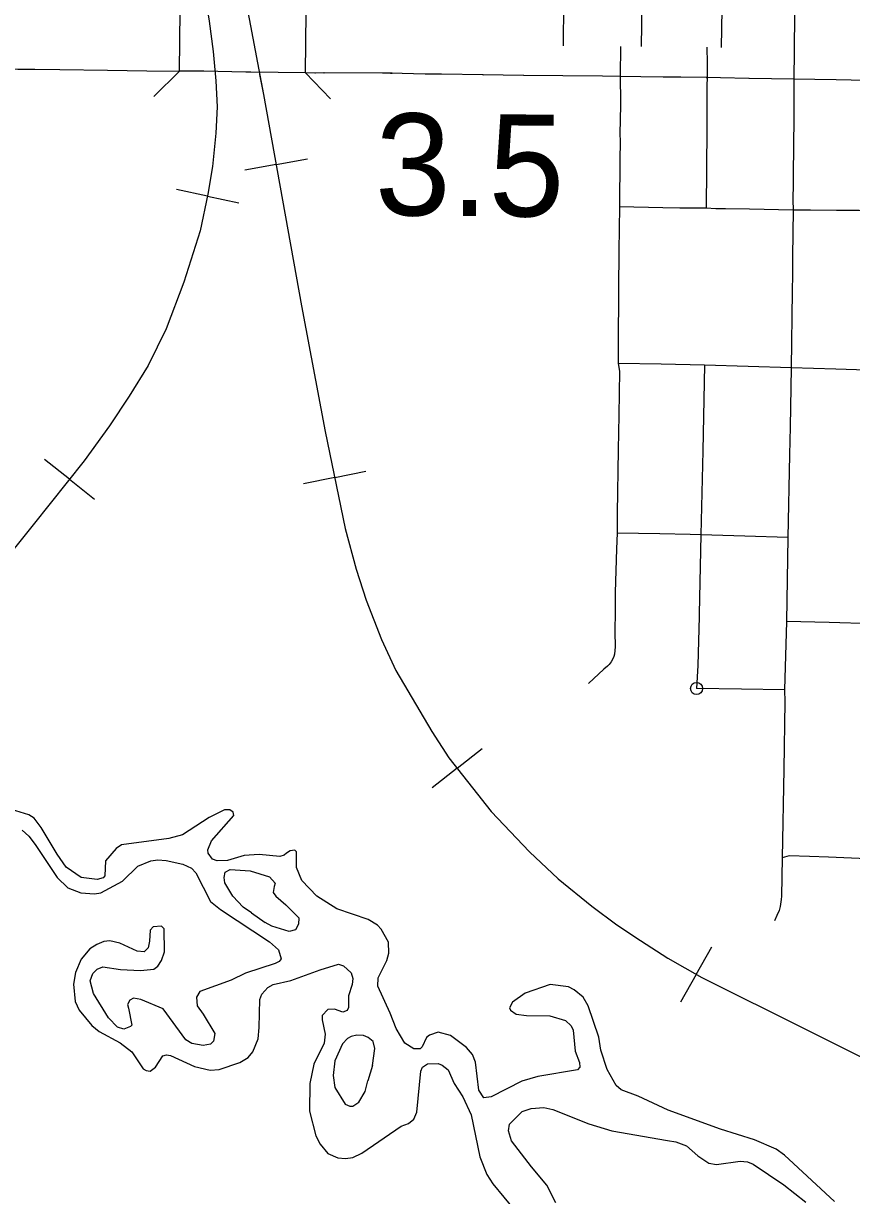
# Model space of a CAD drawing. Extents: x -19 to 366, y -4 to 359.
# Drawn here: x 153.368 to 154.018, y 188.959 to 189.879 of the extents above; entities that cross this region are included whole.
import ezdxf

# ---------------------------------------------------------------- set-up
doc = ezdxf.new("R2010")
doc.units = 0
for name, color, linetype in [('R_Draft', 7, 'Continuous'), ('R_Striping', 7, 'Continuous'), ('R_Temp Easement', 7, 'Continuous'), ('R_Vert Alg', 7, 'Continuous'), ('R_Water Annot', 7, 'Continuous'), ('Sheet Fence', 7, 'Continuous'), ('T_Vehicle Path Lt Minor', 7, 'Continuous')]:
    doc.layers.add(name, color=color, linetype=linetype)

msp = doc.modelspace()

# ---------------------------------------------------------------- linework, layer by layer
at = {"layer": 'R_Draft'}
for p, q in [((153.49013, 189.84161), (153.49059, 189.88896)), ((153.58893, 189.84014), (153.58958, 189.88749)), ((153.59674, 189.84004), (153.59622, 189.84004)), ((153.60368, 189.8401), (153.59674, 189.84004)), ((153.64955, 189.8398), (153.60334, 189.8401)), ((153.60334, 189.8401), (153.60368, 189.8401)), ((153.65022, 189.83981), (153.64955, 189.8398)), ((153.65708, 189.83996), (153.65022, 189.83981)), ((153.68286, 189.83916), (153.65587, 189.83996)), ((153.65587, 189.83996), (153.65708, 189.83996)), ((153.68346, 189.83915), (153.68286, 189.83916)), ((153.69589, 189.83909), (153.68346, 189.83915)), ((153.72844, 189.83863), (153.69567, 189.8391)), ((153.69567, 189.8391), (153.69589, 189.83909)), ((153.76014, 189.83806), (153.72834, 189.83863)), ((153.72834, 189.83863), (153.72844, 189.83863)), ((153.76037, 189.83806), (153.76014, 189.83806)), ((153.79107, 189.8378), (153.76037, 189.83806)), ((153.82225, 189.83745), (153.791, 189.8378)), ((153.791, 189.8378), (153.79107, 189.8378)), ((153.83602, 189.83724), (153.82216, 189.83745)), ((153.82216, 189.83745), (153.82225, 189.83745)), ((153.83617, 189.83723), (153.83602, 189.83724)), ((153.85235, 189.83709), (153.83617, 189.83723)), ((153.86992, 189.83686), (153.85225, 189.83709)), ((153.85225, 189.83709), (153.85235, 189.83709)), ((153.87008, 189.83686), (153.86992, 189.83686)), ((153.88373, 189.83677), (153.87008, 189.83686)), ((153.90401, 189.83656), (153.88364, 189.83677)), ((153.88364, 189.83677), (153.88373, 189.83677)), ((153.91487, 189.8363), (153.90371, 189.83656)), ((153.90371, 189.83656), (153.90401, 189.83656)), ((153.93717, 189.83574), (153.91482, 189.8363)), ((153.91482, 189.8363), (153.91487, 189.8363)), ((153.93748, 189.83573), (153.93717, 189.83574)), ((153.97247, 189.8353), (153.93748, 189.83573)), ((154.00574, 189.83459), (153.97225, 189.83531)), ((153.97225, 189.83531), (153.97247, 189.8353)), ((154.00574, 189.83459), (154.00574, 189.83459))]:
    msp.add_line(p, q, dxfattribs=at)
for points in [[(153.28681, 189.84442), (153.30846, 189.84373), (153.33257, 189.84335), (153.34946, 189.84334), (153.36318, 189.84305), (153.37645, 189.84293), (153.39621, 189.84276), (153.43342, 189.84216)], [(153.43358, 189.84215), (153.46443, 189.84186), (153.49013, 189.84161)], [(153.58893, 189.84014), (153.54596, 189.84074), (153.54406, 189.84077), (153.54216, 189.84081), (153.50928, 189.84143), (153.49013, 189.84161)], [(153.59622, 189.84004), (153.58893, 189.84014)], [(154.04129, 189.83419), (154.0293, 189.83408), (154.00574, 189.83459)]]:
    msp.add_lwpolyline(points, dxfattribs=at)
at = {"layer": 'R_Striping'}
for points in [[(153.85402, 189.94975), (153.85375, 189.92242), (153.85309, 189.89475), (153.85256, 189.86076)], [(153.917, 189.9498), (153.91542, 189.85997)], [(153.97952, 189.95044), (153.97977, 189.93903), (153.97968, 189.93658), (153.97941, 189.9344), (153.97891, 189.93226), (153.97838, 189.93079), (153.97602, 189.926), (153.97458, 189.92252), (153.97393, 189.91987), (153.97358, 189.917), (153.97302, 189.90028), (153.97293, 189.87955), (153.9726, 189.8645), (153.97276, 189.85898)], [(153.79188, 189.92052), (153.79201, 189.91116), (153.79168, 189.88435), (153.79132, 189.87183), (153.79127, 189.86147)], [(153.83638, 189.86091), (153.83619, 189.83792), (153.83626, 189.81669), (153.83619, 189.80164), (153.83582, 189.79422)], [(153.90426, 189.86023), (153.90446, 189.84773), (153.90422, 189.81872), (153.90408, 189.79625), (153.90367, 189.734)], [(153.97276, 189.85898), (153.97243, 189.83353), (153.97234, 189.79709), (153.97211, 189.79049), (153.97208, 189.78972), (153.97187, 189.7533), (153.97166, 189.74053), (153.97188, 189.73242)], [(153.83582, 189.79422), (153.83596, 189.78462), (153.83577, 189.7735), (153.83564, 189.73503)], [(153.83564, 189.73503), (153.83511, 189.70048)], [(153.86954, 189.73418), (153.83564, 189.73503)], [(153.88298, 189.73383), (153.86954, 189.73418)], [(153.90367, 189.734), (153.88298, 189.73383)], [(153.91129, 189.7333), (153.90367, 189.734)], [(153.93756, 189.73312), (153.91884, 189.73352), (153.91129, 189.7333)], [(153.97188, 189.73242), (153.93756, 189.73312)], [(153.97188, 189.73242), (153.97138, 189.69598), (153.97135, 189.68199), (153.97116, 189.66868), (153.97023, 189.60862)], [(154.00587, 189.73211), (153.98564, 189.7325), (153.97188, 189.73242)], [(154.03969, 189.73146), (154.02366, 189.73203), (154.00587, 189.73211)], [(153.83511, 189.70048), (153.83483, 189.67024), (153.83442, 189.62613), (153.83463, 189.61205)], [(153.83463, 189.61205), (153.83562, 189.6059), (153.83511, 189.57151), (153.83445, 189.54431)], [(153.86816, 189.61147), (153.83463, 189.61205)], [(153.90236, 189.6107), (153.86816, 189.61147)], [(153.90236, 189.6107), (153.90089, 189.54342)], [(153.93671, 189.60965), (153.90236, 189.6107)], [(153.97023, 189.60862), (153.93671, 189.60965)], [(153.97023, 189.60862), (153.96955, 189.56235), (153.96907, 189.54038), (153.96762, 189.47542)], [(154.00536, 189.60751), (153.97023, 189.60862)], [(154.03791, 189.60647), (154.00536, 189.60751)], [(153.83445, 189.54431), (153.83381, 189.4944), (153.83378, 189.47881)], [(153.90089, 189.54342), (153.89933, 189.47743)], [(153.83378, 189.47881), (153.83327, 189.46664), (153.83221, 189.43227), (153.83223, 189.4247), (153.83222, 189.41764), (153.83197, 189.4015), (153.83206, 189.38972), (153.83155, 189.38384), (153.83118, 189.3821), (153.83041, 189.38022), (153.82896, 189.3779), (153.82741, 189.37583), (153.82608, 189.37444), (153.82317, 189.37194), (153.8112, 189.36083)], [(153.86717, 189.47838), (153.83378, 189.47881)], [(153.89933, 189.47743), (153.89105, 189.47789), (153.86717, 189.47838)], [(153.89933, 189.47743), (153.89808, 189.41563), (153.89802, 189.41349), (153.89704, 189.37494), (153.89607, 189.35687)], [(153.93392, 189.47641), (153.89933, 189.47743)], [(153.96762, 189.47542), (153.93392, 189.47641)], [(153.96762, 189.47542), (153.9667, 189.40958)], [(153.9667, 189.40958), (153.96499, 189.35583)], [(154.00024, 189.40864), (153.9667, 189.40958)], [(154.03385, 189.40771), (154.00024, 189.40864)], [(153.9314, 189.35634), (153.89607, 189.35687)], [(153.96499, 189.35583), (153.9314, 189.35634)], [(153.96499, 189.35583), (153.96532, 189.34652), (153.96458, 189.2936), (153.96318, 189.22385)], [(153.96318, 189.22385), (153.96268, 189.19394), (153.9624, 189.19134), (153.96159, 189.18589), (153.96086, 189.18275), (153.95921, 189.17863), (153.95718, 189.17441)], [(154.02969, 189.22309), (153.99975, 189.22451), (153.98482, 189.22508), (153.96868, 189.22545), (153.9652, 189.22458), (153.96318, 189.22385)]]:
    msp.add_lwpolyline(points, dxfattribs=at)
msp.add_circle((153.89607, 189.35687), 0.00473, dxfattribs=at)
at = {"layer": 'R_Temp Easement'}
for points in [[(153.57404, 189.22768), (153.57218, 189.22593), (153.56879, 189.22491), (153.55265, 189.22667), (153.54091, 189.22586), (153.52773, 189.22179), (153.51958, 189.22162), (153.51596, 189.22288), (153.51265, 189.22756), (153.51222, 189.23021), (153.51512, 189.2373), (153.53276, 189.25722), (153.53214, 189.25987), (153.52946, 189.26152), (153.52548, 189.26163), (153.51327, 189.25568), (153.4923, 189.24196), (153.48174, 189.23908), (153.4445, 189.23414), (153.44039, 189.23121), (153.43204, 189.22173), (153.4315, 189.20994), (153.43001, 189.20839), (153.4253, 189.20697), (153.41276, 189.20861), (153.40105, 189.21673), (153.39405, 189.22684), (153.38134, 189.24785), (153.3759, 189.25515), (153.37188, 189.25773), (153.35815, 189.262)], [(153.3666, 189.24565), (153.3718, 189.24101), (153.37666, 189.23446), (153.39401, 189.20842), (153.4023, 189.20042), (153.41261, 189.19645), (153.42323, 189.19572), (153.42833, 189.19658), (153.44522, 189.20567), (153.45732, 189.21731), (153.46747, 189.2217), (153.47314, 189.22238), (153.47959, 189.22194), (153.49272, 189.21898), (153.49941, 189.21589), (153.50289, 189.21217), (153.51448, 189.1898), (153.52218, 189.18331), (153.56073, 189.15808), (153.56786, 189.15177), (153.56988, 189.14478), (153.56822, 189.14266), (153.56521, 189.14107), (153.54186, 189.13338), (153.53059, 189.12802), (153.50612, 189.11897), (153.50336, 189.11455), (153.50405, 189.10791), (153.50853, 189.10136), (153.5179, 189.08616), (153.51669, 189.08006), (153.51446, 189.07774), (153.5086, 189.07667), (153.49967, 189.07819), (153.49507, 189.08114), (153.47719, 189.10546), (153.45962, 189.11289), (153.45392, 189.11372), (153.45111, 189.11215), (153.44927, 189.10888), (153.45008, 189.10605), (153.4526, 189.09261)], [(153.75007, 189.1044), (153.75448, 189.10126), (153.76246, 189.10029), (153.78085, 189.0999), (153.79304, 189.09636), (153.79767, 189.09208), (153.79924, 189.08869), (153.80087, 189.0722), (153.80407, 189.06334), (153.80452, 189.05955), (153.80266, 189.05761), (153.77149, 189.05242), (153.75886, 189.04855), (153.73483, 189.03647), (153.72897, 189.03559), (153.72507, 189.04159), (153.7224, 189.06357), (153.72001, 189.0696), (153.71536, 189.0752), (153.70287, 189.08463), (153.69316, 189.08709), (153.68638, 189.08486), (153.68395, 189.08292), (153.68068, 189.07563), (153.679, 189.07408), (153.67408, 189.07398), (153.66698, 189.07839), (153.66014, 189.09003), (153.65537, 189.10208), (153.64569, 189.12335), (153.64614, 189.12982), (153.6529, 189.14344), (153.6545, 189.14917), (153.65415, 189.15771), (153.64847, 189.16785), (153.64557, 189.17121), (153.6381, 189.17543), (153.6135, 189.18385), (153.59797, 189.19379), (153.58618, 189.20627), (153.58202, 189.21625), (153.58198, 189.2286), (153.58063, 189.2299), (153.57685, 189.22944), (153.57404, 189.22768)], [(153.54667, 189.18077), (153.53996, 189.18519), (153.53184, 189.19376), (153.52558, 189.20427), (153.52513, 189.20844), (153.526, 189.21264), (153.52994, 189.21481), (153.54549, 189.2138), (153.56074, 189.20917), (153.56519, 189.20413), (153.56429, 189.20146), (153.56362, 189.19688), (153.56576, 189.19389), (153.57346, 189.18702), (153.58369, 189.17697), (153.5836, 189.17184), (153.58121, 189.16742), (153.57612, 189.16618), (153.56259, 189.17027), (153.55723, 189.1732)], [(153.54667, 189.18077), (153.55723, 189.1732)], [(153.4526, 189.09261), (153.45168, 189.09146), (153.44622, 189.08944), (153.44145, 189.09106), (153.43431, 189.09832), (153.42259, 189.11745), (153.41994, 189.12746), (153.42211, 189.13321), (153.42546, 189.1365), (153.42997, 189.13831), (153.44384, 189.13631), (153.45939, 189.13549), (153.46979, 189.13665), (153.47297, 189.13881), (153.47592, 189.14342), (153.47826, 189.15012), (153.47793, 189.16816), (153.476, 189.17021), (153.46937, 189.16969), (153.46696, 189.16717), (153.46655, 189.15862), (153.46551, 189.15328), (153.46234, 189.15017), (153.45684, 189.15063), (153.44327, 189.157), (153.43547, 189.15874), (153.43055, 189.15826), (153.4251, 189.15606), (153.41967, 189.15253), (153.4128, 189.14441), (153.40845, 189.13388), (153.40691, 189.12473), (153.40811, 189.11108), (153.41127, 189.10449), (153.42134, 189.09235), (153.42692, 189.08772), (153.44357, 189.07875), (153.45261, 189.07172), (153.46157, 189.05842), (153.46387, 189.05695), (153.4671, 189.05663), (153.47121, 189.05976), (153.47692, 189.06842), (153.47975, 189.06943), (153.48298, 189.06873), (153.5019, 189.06019), (153.51407, 189.0574), (153.52108, 189.05793), (153.53746, 189.06339), (153.54402, 189.06732), (153.54773, 189.07158), (153.55171, 189.08192), (153.55269, 189.09067), (153.55304, 189.11271), (153.55467, 189.11693), (153.5595, 189.12215)], [(153.5595, 189.12215), (153.56362, 189.12452), (153.5774, 189.12765), (153.60055, 189.1361), (153.61487, 189.14038), (153.61887, 189.13913), (153.62485, 189.13375), (153.62607, 189.12921), (153.62577, 189.12446), (153.62272, 189.11566), (153.62288, 189.10655), (153.62179, 189.10406), (153.61821, 189.10284), (153.61173, 189.10518), (153.60643, 189.10488), (153.60216, 189.10023), (153.60203, 189.09681), (153.60451, 189.08547), (153.60369, 189.07861), (153.59566, 189.06211), (153.59234, 189.04685), (153.59217, 189.025), (153.59707, 189.00573), (153.60042, 188.99915), (153.60642, 188.99187), (153.61426, 188.98842), (153.62052, 188.98798), (153.62619, 188.98885), (153.63313, 188.99222), (153.6642, 189.01337), (153.66985, 189.01539), (153.67395, 189.01889), (153.67631, 189.02445), (153.67951, 189.05661), (153.68078, 189.05968), (153.68471, 189.06223), (153.69323, 189.06259), (153.69629, 189.06132), (153.70091, 189.05743), (153.70584, 189.04671), (153.71247, 189.03639), (153.71899, 189.02228), (153.72585, 188.98918), (153.73141, 188.97543), (153.73609, 188.96812), (153.75334, 188.94701)], [(154.00428, 188.95424), (153.96514, 188.99066), (153.95861, 188.99528), (153.94161, 189.00272), (153.91474, 189.0111), (153.87373, 189.02583), (153.85022, 189.03675), (153.83686, 189.04198), (153.83282, 189.04532), (153.82577, 189.0579), (153.82094, 189.07299), (153.81943, 189.08322), (153.81102, 189.10774), (153.80691, 189.11468), (153.79999, 189.12043), (153.79559, 189.12262), (153.78115, 189.12441), (153.76138, 189.11774), (153.75147, 189.1107), (153.74928, 189.10629), (153.75007, 189.1044)], [(153.64153, 189.06096), (153.64337, 189.0743), (153.64213, 189.07978), (153.63829, 189.08293), (153.63466, 189.08438), (153.62935, 189.08465), (153.62482, 189.08379), (153.622, 189.08222), (153.6181, 189.07796), (153.61191, 189.06454), (153.6106, 189.05311), (153.6121, 189.04365), (153.62011, 189.0307), (153.62374, 189.02907), (153.6262, 189.02912), (153.63088, 189.03225), (153.63585, 189.04052), (153.63797, 189.04892)], [(153.64153, 189.06096), (153.63797, 189.04892)], [(153.78563, 188.95318), (153.77856, 188.9669), (153.76635, 188.98128), (153.75082, 189.00185), (153.7484, 189.00978), (153.74906, 189.01492), (153.75911, 189.02481), (153.76608, 189.02724), (153.77611, 189.02801), (153.78315, 189.02645), (153.8114, 189.01506), (153.8295, 189.00954), (153.87322, 189.00208)], [(153.87322, 189.00208), (153.87968, 189.00107), (153.88827, 188.99802), (153.89713, 188.99003), (153.90576, 188.98432), (153.91184, 188.98331), (153.93018, 188.98577), (153.93606, 188.98532), (153.94064, 188.98351), (153.96462, 188.96729), (153.98193, 188.95378)]]:
    msp.add_lwpolyline(points, dxfattribs=at)
at = {"layer": 'R_Vert Alg'}
for points in [[(153.49013, 189.84161), (153.46985, 189.82172)], [(153.60873, 189.81978), (153.58893, 189.84014)]]:
    msp.add_lwpolyline(points, dxfattribs=at)
at = {"layer": 'R_Water Annot'}
for p, q in [((153.56584, 189.7682), (153.59044, 189.77266)), ((153.56584, 189.7682), (153.54124, 189.76374)), ((153.51209, 189.74337), (153.48765, 189.74863)), ((153.51209, 189.74337), (153.53653, 189.7381)), ((153.40368, 189.52119), (153.38412, 189.53676)), ((153.40368, 189.52119), (153.42324, 189.50562)), ((153.61195, 189.5225), (153.58747, 189.51744)), ((153.61195, 189.5225), (153.63643, 189.52756)), ((153.708, 189.29435), (153.72765, 189.3098)), ((153.708, 189.29435), (153.68835, 189.2789)), ((153.89583, 189.13243), (153.90819, 189.15416)), ((153.89583, 189.13243), (153.88347, 189.1107))]:
    msp.add_line(p, q, dxfattribs=at)
for points in [[(153.41293, 190.48425), (153.4372, 190.3515), (153.4788, 190.09116), (153.51331, 189.88085), (153.51641, 189.85694), (153.51862, 189.83392), (153.51951, 189.81355), (153.51862, 189.79274), (153.51597, 189.76662), (153.51243, 189.74492), (153.50623, 189.71615), (153.4934, 189.67586), (153.47968, 189.63911), (153.46552, 189.61033), (153.45048, 189.58642), (153.43499, 189.56295), (153.41508, 189.5355), (153.37525, 189.48547), (153.31773, 189.41419)], [(153.52612, 189.98099), (153.55589, 189.82304), (153.58595, 189.65723), (153.60449, 189.55858), (153.62022, 189.48251), (153.62882, 189.45044), (153.63668, 189.42627), (153.64876, 189.39536), (153.66, 189.37091), (153.68809, 189.32313), (153.70157, 189.30253), (153.73472, 189.26037), (153.76477, 189.22862), (153.78752, 189.20754), (153.81392, 189.1859), (153.83359, 189.17128), (153.85212, 189.1592), (153.87347, 189.14515), (153.90015, 189.12997), (153.98273, 189.08894), (154.2021, 188.97962)], [(153.51807, 189.83966), (153.51862, 189.83392), (153.51951, 189.81355), (153.51862, 189.79274), (153.51597, 189.76662), (153.51243, 189.74492), (153.50623, 189.71615), (153.4934, 189.67586), (153.47968, 189.63911), (153.46552, 189.61033), (153.45048, 189.58642), (153.43499, 189.56295), (153.41508, 189.5355), (153.37525, 189.48547), (153.31773, 189.41419), (153.18542, 189.25568), (153.00576, 189.03519), (152.90044, 188.90546), (152.81371, 188.80053), (152.65087, 188.60262), (152.46015, 188.36973), (152.26545, 188.13241)], [(153.55289, 189.83896), (153.55589, 189.82304), (153.58595, 189.65723), (153.60449, 189.55858), (153.62022, 189.48251), (153.62882, 189.45044), (153.63668, 189.42627), (153.64876, 189.39536), (153.66, 189.37091), (153.68809, 189.32313), (153.70157, 189.30253), (153.73472, 189.26037), (153.76477, 189.22862), (153.78752, 189.20754), (153.81392, 189.1859), (153.83359, 189.17128), (153.85212, 189.1592), (153.87347, 189.14515), (153.90015, 189.12997), (153.98273, 189.08894), (154.2021, 188.97962)]]:
    msp.add_lwpolyline(points, dxfattribs=at)
at = {"layer": 'Sheet Fence'}
for points in [[(156.50946, 189.3937), (156.44759, 191.65634), (156.2114, 200.27623), (155.97446, 208.89626), (155.73678, 217.51643), (155.49836, 226.13674), (155.2592, 234.75719), (155.01929, 243.37778), (154.77865, 251.9985), (154.53727, 260.61937), (154.29515, 269.24038), (154.0523, 277.86152), (153.80871, 286.48281), (153.56438, 295.10424), (153.31933, 303.72581), (153.07354, 312.34752), (152.82702, 320.96938), (152.57978, 329.59137), (152.3318, 338.21351), (152.0831, 346.83579)], [(154.11585, 1.87092), (153.9063, 10.48743), (153.69602, 19.10409), (153.48501, 27.72087), (153.27327, 36.3378), (153.0608, 44.95486), (152.84759, 53.57206), (152.63366, 62.1894), (152.419, 70.80688), (152.20362, 79.42449), (151.98751, 88.04225), (151.77068, 96.66014), (151.55312, 105.27817), (151.33484, 113.89634), (151.11584, 122.51465), (150.89612, 131.13311), (150.67568, 139.7517), (150.45452, 148.37043), (150.23264, 156.98931), (150.01005, 165.60832), (149.78674, 174.22748), (149.56272, 182.84677), (149.33799, 191.46621), (149.11254, 200.0858), (148.88638, 208.70552), (148.65952, 217.32539), (148.43194, 225.9454), (148.20366, 234.56555), (147.97466, 243.18584), (147.74497, 251.80628), (147.51457, 260.42687), (147.28346, 269.04759), (147.05165, 277.66846), (146.81914, 286.28948), (146.58593, 294.91064), (146.35202, 303.53194), (146.11742, 312.15339), (145.88211, 320.77499), (145.64611, 329.39673), (145.40941, 338.01861), (145.17202, 346.64065)], [(0, 189.51617), (7.11214, 189.52059), (14.22427, 189.53386), (21.33637, 189.55597), (28.44845, 189.58693), (35.56048, 189.62672), (42.67245, 189.67537), (49.78436, 189.73285), (56.89619, 189.79918), (64.00793, 189.87436), (71.11958, 189.95838), (78.23111, 190.05124), (85.34253, 190.15294), (92.45381, 190.26349), (99.56495, 190.38288), (106.67593, 190.51112), (113.78675, 190.6482), (120.89739, 190.79412), (128.00785, 190.94888), (135.11811, 191.11248), (142.22816, 191.28493), (149.33799, 191.46621), (156.44759, 191.65634), (163.55694, 191.85531), (170.66605, 192.06312), (177.77489, 192.27977), (184.88345, 192.50526), (191.99173, 192.73959), (199.09971, 192.98276), (206.20739, 193.23477), (213.31474, 193.49561), (220.42177, 193.7653), (227.52845, 194.04382), (234.63479, 194.33118), (241.74076, 194.62738), (248.84635, 194.93241), (255.95157, 195.24628), (263.05638, 195.56898), (270.16079, 195.90052), (277.26478, 196.24089), (284.36834, 196.5901), (291.47147, 196.94814), (298.57414, 197.31501), (305.67635, 197.69072), (312.77809, 198.07525), (319.87934, 198.46862), (326.9801, 198.87082), (334.08035, 199.28185), (341.18009, 199.7017)], [(0, 180.89994), (7.12284, 180.90436), (14.24566, 180.9176), (21.36847, 180.93968), (28.49124, 180.97058), (35.61397, 181.01031), (42.73664, 181.05888), (49.85925, 181.11627), (56.98178, 181.18249), (64.10422, 181.25754), (71.22656, 181.34142), (78.3488, 181.43413), (85.47091, 181.53567), (92.5929, 181.64603), (99.71474, 181.76523), (106.83643, 181.89325), (113.95795, 182.0301), (121.0793, 182.17578), (128.20046, 182.33029), (135.32143, 182.49362), (142.44218, 182.66579), (149.56272, 182.84677), (156.68303, 183.03659), (163.8031, 183.23523), (170.92291, 183.4427), (178.04247, 183.65899), (185.16175, 183.88411), (192.28074, 184.11805), (199.39944, 184.36082), (206.51784, 184.61242), (213.63591, 184.87283), (220.75366, 185.14207), (227.87107, 185.42014), (234.98813, 185.70702), (242.10483, 186.00273), (249.22115, 186.30726), (256.33709, 186.62061), (263.45264, 186.94279), (270.56779, 187.27378), (277.68251, 187.61359), (284.79682, 187.96222), (291.91068, 188.31967), (299.02409, 188.68594), (306.13705, 189.06103), (313.24954, 189.44494), (320.36154, 189.83766), (327.47305, 190.23919), (334.58406, 190.64954), (341.69455, 191.06871)]]:
    msp.add_spline(points, degree=3, dxfattribs=at)

# ---------------------------------------------------------------- texts
at = {"layer": 'T_Vehicle Path Lt Minor'}
msp.add_text('3.5', height=0.08, rotation=359.48213, dxfattribs=at).set_placement((153.6433, 189.72854))

doc.saveas('drawing.dxf')
